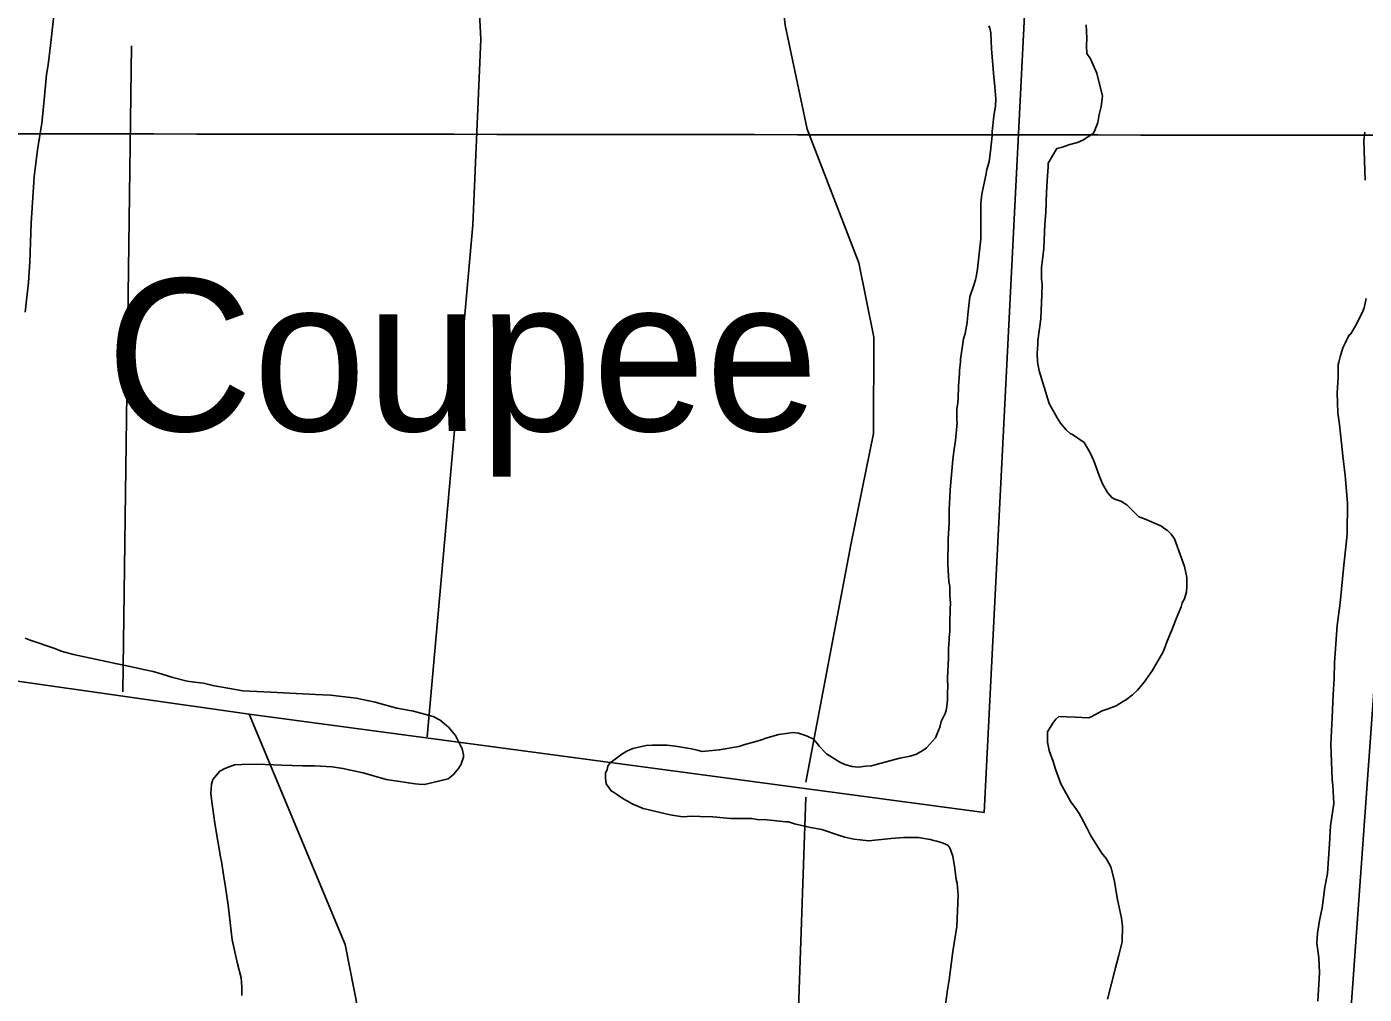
# Model space of a CAD drawing. Extents: x 3219052 to 3256913, y 800770 to 826146.
# Drawn here: x 3250806 to 3252081, y 811391 to 812314 of the extents above; entities that cross this region are included whole.
import ezdxf

# ---------------------------------------------------------------- set-up
doc = ezdxf.new("R2010")
doc.units = 0
for name, color, linetype in [('V-GRID-MAJR', 7, 'Continuous'), ('V-SITE-VEGE', 7, 'Continuous'), ('V-TOPO-GNAM-IDEN', 7, 'Continuous'), ('V-TOPO-SHOR', 7, 'Continuous')]:
    doc.layers.add(name, color=color, linetype=linetype)

msp = doc.modelspace()

# ---------------------------------------------------------------- linework, layer by layer
at = {"layer": 'V-GRID-MAJR'}
msp.add_spline([(3223229.222, 812245.659), (3228465.955, 812237.661), (3233702.6890000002, 812230.425), (3238939.4250000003, 812223.951), (3244176.161, 812218.238), (3249412.899, 812213.287), (3254649.637, 812209.098), (3254649.6380000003, 812209.098)], degree=3, dxfattribs=at)
at = {"layer": 'V-SITE-VEGE'}
for points in [[(3250834.269, 812350.953), (3250828.3910000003, 812296.046), (3250825.965, 812277.747), (3250824.515, 812268.363), (3250822.045, 812240.672), (3250820.083, 812221.9), (3250815.745, 812196.564), (3250812.8140000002, 812170.755), (3250809.804, 812126.635), (3250808.7, 812089.5480000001), (3250807.205, 812069.836), (3250804.264, 812041.6780000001)], [(3251720.166, 812173.5160000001), (3251720.66, 812176.4), (3251723.103, 812185.523), (3251724.588, 812195.133), (3251726.095, 812210.03), (3251726.114, 812213.876), (3251727.6210000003, 812228.773), (3251729.106, 812238.382), (3251729.6180000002, 812245.11), (3251728.707, 812256.653), (3251727.3200000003, 812269.6410000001), (3251725.499, 812292.726), (3251724.606, 812308.111), (3251723.664, 812312.444), (3251722.7120000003, 812314.851)], [(3251815.507, 812315.885), (3251816.41, 812302.9), (3251815.898, 812295.692), (3251816.347, 812288.476), (3251819.6890000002, 812283.174), (3251825.878, 812269.686), (3251831.072, 812247.545), (3251830.066, 812237.936), (3251828.108, 812230.25), (3251826.634, 812222.566), (3251823.711, 812214.406), (3251822.259, 812212.008), (3251812.617, 812205.801), (3251807.3170000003, 812203.421), (3251800.098, 812201.531), (3251795.764, 812200.105), (3251791.912, 812198.682), (3251787.58, 812197.74), (3251779.345, 812183.834), (3251779.333, 812180.4670000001), (3251778.311, 812167.01), (3251777.7830000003, 812155.954), (3251777.218, 812137.207), (3251776.204, 812125.191), (3251775.143, 812102.6020000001), (3251774.133, 812092.028), (3251773.1380000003, 812084.3420000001), (3251773.089, 812073.283), (3251773.5500000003, 812068.4720000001), (3251773.505, 812058.377), (3251772.4420000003, 812035.305), (3251769.466, 812014.644), (3251769.449, 812011.28), (3251768.929, 812002.148), (3251769.376, 811994.453), (3251770.781, 811985.792), (3251780.255, 811954.4990000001), (3251787.892, 811941.007), (3251791.232, 811935.702)], [(3252081.679, 812167.593), (3252080.403, 812205.1), (3252081.401, 812213.27)], [(3251357.982, 811591.943), (3251357.525, 811597.231), (3251357.545, 811602.0380000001), (3251359.004, 811605.399), (3251359.497, 811608.762), (3251361.435, 811611.637), (3251373.0100000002, 811620.243), (3251377.8310000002, 811623.106), (3251383.61, 811625.481), (3251393.236, 811627.843), (3251396.124, 811628.312), (3251401.895, 811628.7660000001), (3251415.836, 811628.7050000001), (3251424.005, 811627.708), (3251439.379, 811625.236), (3251444.661, 811623.769), (3251449.464, 811622.786), (3251465.8170000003, 811624.156), (3251484.5810000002, 811627.439), (3251490.358, 811629.338), (3251501.909, 811632.652), (3251507.207, 811634.071), (3251510.099, 811635.5), (3251522.612, 811638.81), (3251531.752, 811640.213), (3251536.082, 811640.674), (3251541.3680000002, 811640.17), (3251549.0500000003, 811637.733), (3251555.765, 811634.337), (3251559.593, 811629.991), (3251561.025, 811627.583), (3251568.205, 811620.341), (3251580.671, 811612.591), (3251585.469, 811610.167), (3251592.67, 811608.213), (3251598.437, 811607.707), (3251605.6520000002, 811608.637), (3251610.9420000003, 811609.093), (3251613.349, 811609.562), (3251632.123, 811614.768), (3251637.896, 811616.188), (3251648.003, 811618.066), (3251653.7800000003, 811619.962), (3251661.0100000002, 811624.257), (3251663.4220000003, 811626.17), (3251672.1180000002, 811635.746), (3251676.009, 811645.824), (3251677.4760000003, 811651.104), (3251681.355, 811658.784), (3251682.33, 811661.6630000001), (3251682.827, 811665.508), (3251683.3370000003, 811672.235), (3251683.364, 811678.002), (3251683.878, 811685.6950000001), (3251683.417, 811690.503), (3251683.427, 811692.908), (3251684.474, 811711.653), (3251684.5130000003, 811720.787), (3251685.031, 811728.959), (3251685.041, 811731.363), (3251685.5470000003, 811737.13), (3251685.588, 811746.264), (3251686.12, 811758.282), (3251686.149, 811764.53), (3251685.701, 811771.746), (3251685.735, 811779.917), (3251684.795, 811784.73), (3251683.9050000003, 811801.079), (3251684.0130000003, 811825.598), (3251685.041, 811840.4990000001), (3251685.1010000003, 811853.4770000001), (3251685.631, 811865.0160000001), (3251686.1410000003, 811872.2270000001), (3251688.674, 811901.058), (3251689.682, 811911.1510000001), (3251691.159, 811919.316), (3251692.676, 811936.138), (3251692.207, 811939.022), (3251692.252, 811949.121), (3251693.241, 811955.363), (3251693.739, 811959.209), (3251693.792, 811971.231), (3251694.806, 811983.245), (3251694.818, 811986.128), (3251695.818, 811994.2980000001), (3251695.828, 811996.702), (3251697.3170000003, 812007.272), (3251698.8000000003, 812016.4), (3251700.264, 812021.2000000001), (3251702.232, 812031.77), (3251702.7460000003, 812039.46), (3251704.745, 812056.2760000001), (3251708.6380000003, 812067.319), (3251710.105, 812072.601), (3251711.086, 812076.922), (3251712.075, 812083.1680000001), (3251715.085, 812111.5210000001), (3251715.233, 812145.172), (3251716.234, 812154.304), (3251717.711, 812161.99), (3251720.166, 812173.5160000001)], [(3252036.396, 811384.618), (3252037.957, 811411.533), (3252037.541, 811425.959), (3252035.677, 811439.91), (3252036.201, 811449.523), (3252038.178, 811461.533), (3252040.6350000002, 811473.542), (3252043.126, 811493.242), (3252045.585, 811506.212), (3252047.6350000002, 811534.569), (3252048.674, 811551.872), (3252051.6520000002, 811573.014), (3252050.767, 811590.3250000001), (3252050.312, 811596.0970000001), (3252049.018, 811629.756), (3252050.091, 811655.233), (3252051.148, 811676.862), (3252052.178, 811692.242), (3252052.2460000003, 811707.627), (3252054.803, 811742.711), (3252057.7830000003, 811764.336), (3252061.308, 811800.375), (3252063.815, 811823.441), (3252064.329, 811830.65), (3252064.935, 811859.4940000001), (3252062.647, 811885.946), (3252060.327, 811904.708), (3252058.936, 811916.732), (3252057.093, 811934.529), (3252055.698, 811945.5920000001), (3252054.824, 811964.827), (3252055.85, 811979.726), (3252055.903, 811991.748), (3252056.393, 811994.1460000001), (3252057.857, 811998.949), (3252060.302, 812007.591), (3252062.727, 812012.8690000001), (3252066.123, 812019.584), (3252068.052, 812021.02), (3252072.412, 812028.692), (3252078.718, 812041.164), (3252080.662, 812045.962), (3252082.623, 812054.609)], [(3251791.232, 811935.702), (3251796.4930000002, 811929.429), (3251800.323, 811926.0480000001), (3251802.723, 811925.0750000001), (3251813.748, 811917.334), (3251818.995, 811908.175), (3251822.806, 811899.985), (3251828.0330000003, 811886.022), (3251831.361, 811877.834), (3251836.132, 811869.64), (3251839.958, 811864.8150000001), (3251842.835, 811863.359), (3251848.596, 811861.409), (3251854.3510000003, 811858.02), (3251865.839, 811846.432), (3251868.718, 811845.4550000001), (3251871.12, 811844.484), (3251887.435, 811837.681), (3251889.829, 811835.748), (3251893.183, 811833.329), (3251896.534, 811829.9500000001), (3251899.88, 811825.608), (3251909.381, 811799.123), (3251911.736, 811788.535), (3251911.697, 811779.882), (3251911.196, 811775.076), (3251909.244, 811768.354), (3251907.302, 811764.5160000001), (3251906.326, 811760.674), (3251901.466, 811749.154), (3251897.0870000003, 811737.638), (3251892.719, 811728.041), (3251890.284, 811720.84), (3251888.823, 811717.002), (3251878.653, 811699.74), (3251870.909, 811688.716), (3251864.626, 811681.052), (3251859.799, 811676.745), (3251853.0470000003, 811671.486), (3251851.12, 811670.533), (3251844.3710000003, 811666.237), (3251836.665, 811663.386), (3251830.887, 811661.487), (3251820.285, 811655.765), (3251817.876, 811654.8150000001), (3251805.38, 811655.349), (3251797.208, 811655.868), (3251789.5160000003, 811655.9), (3251786.62, 811653.51), (3251783.72, 811649.677), (3251778.874, 811641.525), (3251778.8310000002, 811631.429), (3251780.238, 811623.728), (3251784.037, 811613.136), (3251786.411, 811605.915), (3251790.21, 811595.321), (3251791.6380000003, 811591.9500000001), (3251801.1750000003, 811574.599), (3251806.432, 811567.365), (3251808.818, 811563.509), (3251813.113, 811555.796), (3251816.447, 811549.05), (3251819.785, 811542.785), (3251830.287, 811525.914), (3251834.592, 811520.605), (3251838.4080000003, 811513.857), (3251839.362, 811511.451), (3251842.194, 811500.3790000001), (3251845.477, 811481.616), (3251849.2460000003, 811463.81), (3251850.171, 811456.1140000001), (3251850.106, 811441.211), (3251846.684, 811428.245), (3251843.747, 811416.237), (3251835.921, 811386.466)], [(3250804.299, 811730.861), (3250808.987, 811728.963), (3250832.426, 811720.877), (3250838.519, 811718.5040000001), (3250850.244, 811715.165), (3250890.11, 811706.537), (3250904.186, 811703.658), (3250916.849, 811700.784), (3250926.231, 811698.865), (3250934.67, 811696.482), (3250944.986, 811693.149), (3250958.5870000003, 811689.8030000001)], [(3250958.5870000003, 811689.8030000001), (3250965.626, 811688.832), (3250974.072, 811687.855), (3250982.983, 811685.469), (3251011.599, 811680.6460000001), (3251038.356, 811679.121), (3251050.563, 811678.596), (3251081.074, 811677.054), (3251095.156, 811676.522), (3251119.558, 811673.5970000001), (3251137.852, 811669.761), (3251145.825, 811667.377), (3251158.486, 811664.035), (3251174.436, 811661.147), (3251193.193, 811655.9), (3251199.751, 811652.585), (3251207.704, 811645.978), (3251214.2430000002, 811637.966), (3251220.7600000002, 811625.26), (3251222.142, 811619.62), (3251222.132, 811617.273), (3251219.754, 811610.709), (3251217.389, 811606.492), (3251212.199, 811600.414), (3251207.486, 811596.6780000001), (3251184.926, 811591.145), (3251179.294, 811591.638), (3251176.007, 811591.655), (3251169.4390000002, 811592.621), (3251161.464, 811594.0650000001), (3251148.326, 811596), (3251126.285, 811602.202), (3251107.055, 811606.513), (3251096.731, 811607.9670000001), (3251079.835, 811608.981), (3251068.5640000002, 811609.03), (3251048.848, 811609.587), (3251024.907, 811610.631), (3251010.821, 811610.224), (3251003.776, 811609.786), (3250994.372, 811606.542), (3250989.663, 811603.7440000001), (3250983.056, 811595.792), (3250981.629, 811591.573), (3250981.119, 811582.654), (3250982.024, 811574.669), (3250985.211, 811552.118), (3250990.2430000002, 811522.047), (3250991.162, 811517.816), (3250993.446, 811503.253), (3250995.281, 811493.383), (3250997.552, 811476.002), (3251001.632, 811443.1190000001), (3251006.694, 811420.0920000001), (3251009.9220000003, 811406.929), (3251010.823, 811398.006), (3251010.788, 811390.025)], [(3251681.572, 811381.376), (3251683.556, 811395.311), (3251685.041, 811404.9180000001), (3251688.5270000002, 811431.827), (3251692.477, 811455.848), (3251693.571, 811485.65), (3251692.662, 811497.1950000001), (3251691.714, 811500.564), (3251690.319, 811511.1460000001), (3251688.447, 811522.692), (3251685.598, 811530.878), (3251683.685, 811533.291), (3251679.366, 811535.232), (3251676.487, 811536.2050000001), (3251673.126, 811537.184), (3251670.242, 811537.6780000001), (3251667.363, 811538.65), (3251664.961, 811539.144), (3251655.833, 811540.627), (3251641.413, 811540.688), (3251629.8680000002, 811539.779), (3251626.499, 811539.314), (3251608.223, 811537.471), (3251600.053, 811538.468), (3251594.286, 811538.974), (3251585.6410000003, 811540.936), (3251580.36, 811542.4), (3251563.56, 811548.245), (3251552.99, 811550.213), (3251537.622, 811553.648), (3251531.861, 811555.596), (3251529.457, 811555.608), (3251511.678, 811557.609), (3251502.063, 811557.652), (3251496.7770000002, 811558.637), (3251476.585, 811558.725), (3251459.765, 811560.24), (3251447.748, 811560.775), (3251439.574, 811560.812), (3251430.919, 811560.3690000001), (3251418.91, 811562.346), (3251393.455, 811568.226), (3251382.896, 811572.6), (3251373.784, 811577.929), (3251368.992, 811581.314), (3251365.1580000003, 811583.735), (3251363.239, 811584.706), (3251357.982, 811591.943)]]:
    msp.add_lwpolyline(points, dxfattribs=at)
at = {"layer": 'V-TOPO-SHOR'}
msp.add_line((3250897.2417954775, 811679.6145457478), (3250905.613136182, 812295.5849979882), dxfattribs=at)
for points in [[(3251017.5622186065, 811658.121399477), (3251718.3180835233, 811564.6084943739), (3251792.177959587, 813022.9999843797)], [(3251187.444676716, 811636.5243756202), (3251230.9503571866, 812124.9753967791), (3251238.401639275, 812301.9678249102), (3251231.603302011, 812436.5081880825), (3251288.868893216, 812733.7616807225), (3251324.300026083, 812747.84806387), (3251380.9126724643, 812733.5687652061), (3251444.575930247, 812705.1140454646)], [(3251557.8902609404, 812719.0371924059), (3251521.7765039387, 812379.2574365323), (3251528.723237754, 812315.519980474), (3251549.7563547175, 812216.3513915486), (3251599.0512759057, 812088.802281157), (3251613.0634607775, 812017.9696947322), (3251612.8705452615, 811925.9259154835), (3251591.4070783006, 811819.7660737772), (3251548.4504650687, 811593.2858089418)], [(3252152.2785289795, 812547.863684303), (3252006.413733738, 810516.1170432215), (3251975.3472346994, 809206.3226202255)], [(3251997.9236757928, 809843.5042652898), (3251481.2553693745, 809936.6313393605), (3251396.366079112, 809972.210868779), (3251375.184565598, 810000.5765505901), (3251325.756087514, 810064.4030445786), (3251142.26211522, 810348.0005040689), (3251135.2857020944, 810397.5773787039), (3251130.1642458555, 811332.1905922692), (3251109.1459685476, 811438.4394719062), (3251017.5622186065, 811658.121399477), (3250564.5571699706, 811722.7937538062)], [(3251548.420785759, 811579.1252275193), (3251518.274345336, 810708.3088286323), (3251496.410207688, 810410.981137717), (3251481.9528331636, 810269.4050027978), (3251481.8637952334, 810226.9232585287)]]:
    msp.add_lwpolyline(points, dxfattribs=at)

# ---------------------------------------------------------------- texts
at = {"layer": 'V-TOPO-GNAM-IDEN'}
msp.add_text('Coupee', height=144.999711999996, dxfattribs=at).set_placement((3250881.2963482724, 811928.4126763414))

doc.saveas('drawing.dxf')
